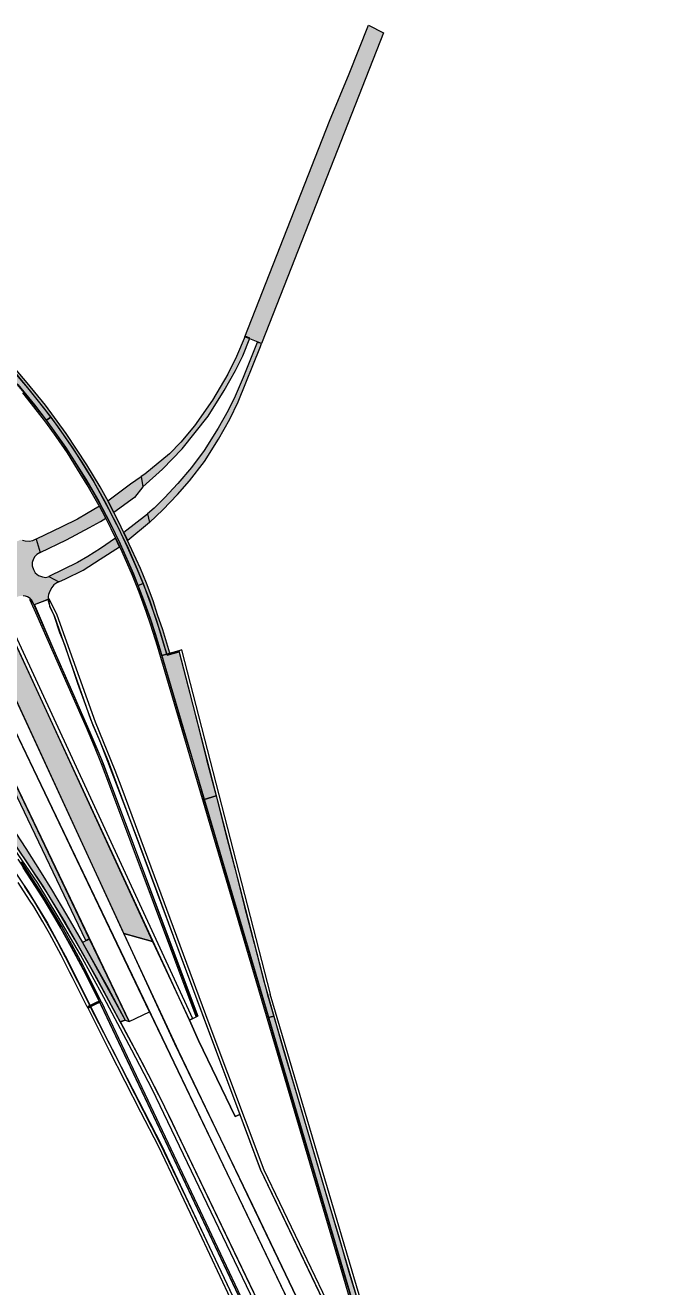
# Model space of a CAD drawing. Extents: x 2356431 to 2371438, y 6972864 to 6982525.
# Drawn here: x 2370140 to 2370215.7, y 6980206.1 to 6980355.9 of the extents above; entities that cross this region are included whole.
import ezdxf

# ---------------------------------------------------------------- set-up
doc = ezdxf.new("R2010")
doc.units = 0
doc.header["$LTSCALE"] = 5.6
for name, color, linetype, lineweight in [('10', 7, 'Continuous', 13), ('11', 7, 'Continuous', 13), ('12', 7, 'Continuous', 13), ('13', 7, 'Continuous', 13), ('9', 7, 'Continuous', 13)]:
    doc.layers.add(name, color=color, linetype=linetype, lineweight=lineweight)

msp = doc.modelspace()

# ---------------------------------------------------------------- hatches: boundary and pattern name
at = {"layer": '10'}
for points in [[(2370151.677, 6980248.04), (2370134.469, 6980285.321), (2370136.92, 6980286.456), (2370155.083, 6980247.096)], [(2370147.168, 6980247.199), (2370129.969, 6980283.148), (2370130.4, 6980283.359), (2370147.563, 6980247.393)]]:
    msp.add_hatch(color=256, dxfattribs=at).paths.add_polyline_path(points)
at = {"layer": '11'}
for points in [[(2370151.823, 6980237.729), (2370151.232, 6980237.531), (2370149.114, 6980241.493), (2370147.604, 6980244.23), (2370145.831, 6980247.363), (2370144.018, 6980250.496), (2370142.935, 6980252.268), (2370142.103, 6980253.641), (2370129.494, 6980272.402), (2370128.532, 6980273.898), (2370127.817, 6980275.145), (2370126.691, 6980277.411), (2370126.003, 6980278.704), (2370126.887, 6980279.164), (2370128.153, 6980276.672), (2370129.612, 6980274.025), (2370130.608, 6980272.356), (2370137.585, 6980261.876), (2370140.04, 6980258.141), (2370141.85, 6980255.254), (2370143.084, 6980253.247), (2370144.888, 6980250.254), (2370146.779, 6980246.981), (2370149.776, 6980241.64)], [(2370147.596, 6980247.374), (2370146.783, 6980246.981), (2370151.823, 6980237.729), (2370152.298, 6980237.578)]]:
    msp.add_hatch(color=256, dxfattribs=at).paths.add_polyline_path(points)
at = {"layer": '12'}
for points in [[(2370157.132, 6980281.325), (2370156.782, 6980282.51), (2370156.299, 6980284.118), (2370155.693, 6980285.893), (2370155.155, 6980287.528), (2370154.367, 6980289.624), (2370153.66, 6980291.381), (2370152.649, 6980293.604), (2370151.368, 6980296.276), (2370150.039, 6980298.928), (2370148.851, 6980301.065), (2370147.29, 6980303.69), (2370144.828, 6980307.401), (2370142.381, 6980310.797), (2370140.206, 6980313.449), (2370138.214, 6980315.782), (2370135.953, 6980318.16), (2370135.019, 6980319.139), (2370134.377, 6980319.763), (2370134.091, 6980319.537), (2370136.52, 6980317.036), (2370138.455, 6980314.996), (2370140.256, 6980312.833), (2370142.149, 6980310.482), (2370143.75, 6980308.339), (2370145.409, 6980305.903), (2370146.675, 6980304.008), (2370148.065, 6980301.735), (2370149.843, 6980298.483), (2370151.033, 6980296.173), (2370152.088, 6980293.974), (2370153.259, 6980291.248), (2370153.942, 6980289.654), (2370154.708, 6980287.663), (2370155.394, 6980285.606), (2370156.013, 6980283.69), (2370156.552, 6980281.942), (2370156.786, 6980281.222)], [(2370155.659, 6980282.179), (2370154.89, 6980284.665), (2370154.329, 6980286.289), (2370153.485, 6980288.56), (2370152.698, 6980290.54), (2370151.482, 6980293.361), (2370150.935, 6980294.539), (2370150.184, 6980296.098), (2370149.18, 6980298.062), (2370148.272, 6980299.653), (2370147.344, 6980301.323), (2370146.19, 6980303.192), (2370144.979, 6980305.102), (2370143.661, 6980307.044), (2370142.423, 6980308.752), (2370141.012, 6980310.576), (2370139.678, 6980312.264), (2370138.038, 6980314.154), (2370136.66, 6980315.727), (2370135.451, 6980316.988), (2370134.305, 6980318.184), (2370133.56, 6980318.926), (2370133.683, 6980319.057), (2370134.166, 6980318.582), (2370135.156, 6980317.575), (2370135.943, 6980316.75), (2370136.592, 6980316.072), (2370137.404, 6980315.191), (2370139.093, 6980313.246), (2370141.069, 6980310.827), (2370142.462, 6980308.987), (2370143.569, 6980307.471), (2370144.764, 6980305.776), (2370145.784, 6980304.175), (2370147.163, 6980301.981), (2370148.653, 6980299.403), (2370150.045, 6980296.765), (2370151.253, 6980294.308), (2370152.833, 6980290.752), (2370154.028, 6980287.673), (2370154.795, 6980285.485), (2370155.392, 6980283.682), (2370155.831, 6980282.232)], [(2370156.779, 6980281.221), (2370156.81, 6980281.093), (2370158.253, 6980281.479), (2370158.219, 6980281.613)], [(2370147.392, 6980239.206), (2370148.979, 6980239.956), (2370148.921, 6980240.077), (2370147.334, 6980239.327)]]:
    msp.add_hatch(color=256, dxfattribs=at).paths.add_polyline_path(points)
at = {"layer": '13'}
for points in [[(2370142.485, 6980308.999), (2370139.897, 6980312.256), (2370137.26, 6980315.354), (2370134.406, 6980318.344), (2370130.76, 6980321.824), (2370127.226, 6980324.756), (2370124.177, 6980327.087), (2370124.544, 6980327.616), (2370127.691, 6980325.221), (2370130.978, 6980322.482), (2370135.105, 6980318.55), (2370137.748, 6980315.766), (2370140.457, 6980312.614), (2370142.999, 6980309.356)], [(2370153.376, 6980289.374), (2370152.511, 6980291.48), (2370151.633, 6980293.451), (2370151.003, 6980294.854), (2370150.294, 6980296.284), (2370149.14, 6980298.505), (2370147.883, 6980300.757), (2370146.63, 6980302.857), (2370145.291, 6980304.961), (2370144.108, 6980306.722), (2370142.485, 6980308.999), (2370142.999, 6980309.356), (2370144.467, 6980307.314), (2370145.658, 6980305.578), (2370147.06, 6980303.395), (2370148.138, 6980301.61), (2370149.413, 6980299.322), (2370150.827, 6980296.606), (2370151.492, 6980295.266), (2370152.184, 6980293.781), (2370153.147, 6980291.587), (2370153.961, 6980289.616)], [(2370156.191, 6980281.054), (2370154.913, 6980285.147), (2370153.376, 6980289.374), (2370153.961, 6980289.616), (2370155.501, 6980285.335), (2370156.761, 6980281.25), (2370156.786, 6980281.222)], [(2370161.209, 6980263.956), (2370159.971, 6980268.21), (2370158.677, 6980272.559), (2370157.455, 6980276.726), (2370156.191, 6980281.054), (2370158.209, 6980281.611), (2370159.302, 6980277.327), (2370160.372, 6980273.128), (2370161.504, 6980268.719), (2370162.636, 6980264.375)], [(2370168.842, 6980238.068), (2370164.39, 6980253.182), (2370162.474, 6980259.667), (2370161.209, 6980263.956), (2370162.636, 6980264.375), (2370163.745, 6980260.011), (2370164.841, 6980255.795), (2370166.013, 6980251.219), (2370167.142, 6980246.856), (2370168.253, 6980242.53), (2370169.469, 6980238.219)], [(2370179.091, 6980203.375), (2370177.81, 6980207.699), (2370176.54, 6980212.005), (2370175.274, 6980216.297), (2370174.01, 6980220.587), (2370172.657, 6980225.116), (2370171.442, 6980229.261), (2370170.164, 6980233.581), (2370168.842, 6980238.068), (2370169.469, 6980238.219), (2370170.71, 6980233.9), (2370172.041, 6980229.434), (2370173.318, 6980225.112), (2370174.578, 6980220.821), (2370175.841, 6980216.493), (2370177.151, 6980212.187), (2370178.408, 6980207.873), (2370179.696, 6980203.573)]]:
    msp.add_hatch(color=256, dxfattribs=at).paths.add_polyline_path(points)
at = {"layer": '9'}
for points in [[(2370182.489, 6980354.99), (2370169.416, 6980321.632), (2370168.014, 6980318.108), (2370166.025, 6980318.903), (2370176.079, 6980344.526), (2370178.421, 6980350.123), (2370180.727, 6980355.899)], [(2370153.924, 6980301.071), (2370156.271, 6980303.171), (2370158.594, 6980305.579), (2370161.708, 6980309.491), (2370163.61, 6980312.54), (2370164.932, 6980314.908), (2370165.796, 6980316.653), (2370166.637, 6980318.743), (2370166.083, 6980318.968), (2370165.04, 6980316.573), (2370164.009, 6980314.466), (2370162.2, 6980311.38), (2370160.066, 6980308.341), (2370158.434, 6980306.387), (2370157.087, 6980305.016), (2370154.162, 6980302.605), (2370153.732, 6980302.298)], [(2370154.728, 6980296.839), (2370156.293, 6980298.348), (2370158.067, 6980300.189), (2370159.485, 6980301.803), (2370161.243, 6980304.104), (2370162.935, 6980306.761), (2370164.282, 6980309.111), (2370165.254, 6980311.172), (2370167.901, 6980317.751), (2370168.014, 6980318.108), (2370167.514, 6980318.228), (2370165.85, 6980314.06), (2370164.912, 6980311.833), (2370164.073, 6980310.139), (2370162.892, 6980308.033), (2370161.221, 6980305.387), (2370159.712, 6980303.372), (2370158.076, 6980301.459), (2370156.513, 6980299.773), (2370155.272, 6980298.543), (2370154.507, 6980297.892)], [(2370152.949, 6980299.825), (2370150.511, 6980298.028), (2370149.764, 6980299.429), (2370152.48, 6980301.425), (2370153.732, 6980302.298), (2370153.924, 6980301.071)], [(2370148.781, 6980298.787), (2370147.266, 6980297.868), (2370146.198, 6980297.244), (2370144.33, 6980296.318), (2370141.291, 6980294.864), (2370141.741, 6980293.285), (2370144.892, 6980294.79), (2370147.607, 6980296.241), (2370148.916, 6980296.953), (2370149.53, 6980297.379)], [(2370151.678, 6980295.709), (2370154.507, 6980297.892), (2370154.728, 6980296.839), (2370152.153, 6980294.711)], [(2370138.347, 6980287.684), (2370136.246, 6980291.853), (2370137.26, 6980292.338), (2370137.61, 6980292.572), (2370137.857, 6980292.888), (2370137.99, 6980293.294), (2370138.045, 6980293.632), (2370137.993, 6980293.933), (2370137.911, 6980294.069), (2370139.411, 6980294.804), (2370139.65, 6980294.764), (2370139.978, 6980294.664), (2370140.437, 6980294.63), (2370140.873, 6980294.704), (2370141.185, 6980294.856), (2370141.291, 6980294.864), (2370141.741, 6980293.285), (2370141.354, 6980293.055), (2370141.104, 6980292.803), (2370140.948, 6980292.53), (2370140.812, 6980292.1), (2370140.811, 6980291.707), (2370140.941, 6980291.277), (2370141.17, 6980290.869), (2370141.538, 6980290.545), (2370142.016, 6980290.391), (2370142.41, 6980290.324), (2370142.682, 6980290.393), (2370142.786, 6980290.443), (2370143.958, 6980289.79), (2370143.706, 6980289.665), (2370143.386, 6980289.441), (2370143.142, 6980289.124), (2370142.875, 6980288.68), (2370142.751, 6980288.311), (2370142.705, 6980288.039), (2370142.691, 6980287.758), (2370142.662, 6980287.711), (2370141.04, 6980287.086), (2370140.742, 6980287.605), (2370140.558, 6980287.838), (2370140.257, 6980288.027), (2370140.006, 6980288.113), (2370139.718, 6980288.137), (2370139.441, 6980288.133), (2370139.144, 6980288.064), (2370139.016, 6980288.012), (2370138.551, 6980287.771)], [(2370150.686, 6980294.97), (2370148.923, 6980293.766), (2370147.417, 6980292.823), (2370146.16, 6980292.108), (2370142.786, 6980290.443), (2370143.958, 6980289.79), (2370144.751, 6980290.173), (2370146.85, 6980291.205), (2370148.872, 6980292.479), (2370151.156, 6980293.976)]]:
    msp.add_hatch(color=256, dxfattribs=at).paths.add_polyline_path(points)

# ---------------------------------------------------------------- linework, layer by layer
at = {"layer": '10'}
for points in [[(2370159.458, 6980237.743), (2370136.913, 6980286.479), (2370137.309, 6980286.673), (2370159.84, 6980237.932)], [(2370160.281, 6980238.164), (2370150.036, 6980265.591), (2370149.037, 6980268.172), (2370148.207, 6980270.25), (2370147.25, 6980272.488), (2370145.532, 6980276.342), (2370143.327, 6980281.379), (2370141.227, 6980286.105), (2370140.539, 6980287.699), (2370140.741, 6980287.45), (2370140.81, 6980287.31), (2370140.874, 6980287.341), (2370142.751, 6980283.101), (2370147.648, 6980271.937), (2370148.585, 6980269.738), (2370149.217, 6980268.227), (2370150.234, 6980265.543), (2370160.446, 6980238.214)], [(2370202.52, 6980147.781), (2370177.53, 6980199.898), (2370167.916, 6980220.019), (2370165.248, 6980227.145), (2370161.034, 6980238.459), (2370150.815, 6980265.877), (2370149.862, 6980268.465), (2370148.639, 6980271.402), (2370147.78, 6980273.45), (2370143.492, 6980285.661), (2370142.913, 6980286.886), (2370142.792, 6980287.829), (2370143.721, 6980285.889), (2370148.261, 6980273.162), (2370150.628, 6980267.444), (2370151.427, 6980265.269), (2370161.79, 6980237.356), (2370168.305, 6980219.964), (2370175.734, 6980204.44), (2370202.807, 6980147.927)], [(2370214.987, 6980112.956), (2370132.81, 6980284.523), (2370134.438, 6980285.294), (2370139.366, 6980274.668), (2370157.698, 6980234.978), (2370166.956, 6980215.774), (2370215.658, 6980113.905)], [(2370151.677, 6980248.04), (2370134.469, 6980285.321), (2370136.92, 6980286.456), (2370155.083, 6980247.096)], [(2370154.734, 6980238.744), (2370132.809, 6980284.522), (2370130.375, 6980283.35), (2370152.298, 6980237.578)], [(2370147.168, 6980247.199), (2370129.969, 6980283.148), (2370130.4, 6980283.359), (2370147.563, 6980247.393)], [(2370199.936, 6980146.865), (2370191.153, 6980165.204), (2370158.199, 6980234.009), (2370151.677, 6980248.04), (2370155.083, 6980247.096), (2370159.481, 6980237.737), (2370160.552, 6980235.344), (2370164.883, 6980226.304), (2370165.452, 6980226.549), (2370167.917, 6980219.97), (2370202.514, 6980147.732)], [(2370184.195, 6980168.905), (2370182.476, 6980171.785), (2370181.514, 6980173.357), (2370178.74, 6980177.908), (2370175.973, 6980182.753), (2370174.778, 6980185.047), (2370173.954, 6980186.755), (2370170.18, 6980194.703), (2370148.82, 6980239.876), (2370148.979, 6980239.954), (2370173.839, 6980187.378), (2370175.085, 6980184.841), (2370176.148, 6980182.802), (2370177.685, 6980180.027), (2370179.212, 6980177.459), (2370182.294, 6980172.419), (2370184.36, 6980168.987)], [(2370185.011, 6980169.279), (2370176.762, 6980186.498), (2370170.445, 6980198.44), (2370158.385, 6980223.617), (2370157.188, 6980226.161), (2370155.833, 6980228.853), (2370154.578, 6980231.343), (2370153.27, 6980233.808), (2370151.285, 6980237.559), (2370151.838, 6980237.74), (2370152.298, 6980237.578), (2370154.734, 6980238.744), (2370166.309, 6980214.576), (2370187.445, 6980170.445)]]:
    msp.add_lwpolyline(points, close=True, dxfattribs=at)
for points in [[(2370137.01, 6980261.163), (2370140.499, 6980255.989), (2370142.554, 6980252.869), (2370144.753, 6980249.261), (2370148.376, 6980242.853), (2370152.233, 6980235.677), (2370153.813, 6980232.751), (2370156.049, 6980228.439), (2370170.43, 6980198.436)], [(2370169.95, 6980198.442), (2370155.026, 6980229.55), (2370152.629, 6980234.187), (2370149.303, 6980240.427), (2370146.535, 6980245.486), (2370143.899, 6980250.03), (2370141.477, 6980254), (2370137.252, 6980260.183)], [(2370165.583, 6980202.078), (2370160.657, 6980212.532), (2370158.13, 6980217.866), (2370155.81, 6980222.777), (2370153.711, 6980226.816), (2370149.985, 6980234.118), (2370147.428, 6980239.182), (2370147.671, 6980239.348), (2370150.284, 6980234.311), (2370152.988, 6980228.948), (2370155.963, 6980223.127), (2370159.021, 6980216.711), (2370169.101, 6980195.483)]]:
    msp.add_lwpolyline(points, dxfattribs=at)
at = {"layer": '11'}
for points in [[(2370160.552, 6980235.344), (2370159.481, 6980237.737), (2370160.435, 6980238.21), (2370157.738, 6980245.419), (2370152.417, 6980259.724), (2370148.999, 6980268.833), (2370145.779, 6980276.252), (2370143.425, 6980281.639), (2370141.06, 6980287.101), (2370142.662, 6980287.711), (2370142.875, 6980286.857), (2370143.38, 6980285.825), (2370144.049, 6980283.787), (2370144.648, 6980282.347), (2370146.188, 6980277.775), (2370147.995, 6980272.779), (2370148.823, 6980270.87), (2370153.117, 6980259.709), (2370155.605, 6980253.041), (2370158.379, 6980245.512), (2370165.452, 6980226.549), (2370164.883, 6980226.304)], [(2370151.823, 6980237.729), (2370151.232, 6980237.531), (2370149.114, 6980241.493), (2370147.604, 6980244.23), (2370145.831, 6980247.363), (2370144.018, 6980250.496), (2370142.935, 6980252.268), (2370142.103, 6980253.641), (2370129.494, 6980272.402), (2370128.532, 6980273.898), (2370127.817, 6980275.145), (2370126.691, 6980277.411), (2370126.003, 6980278.704), (2370126.887, 6980279.164), (2370128.153, 6980276.672), (2370129.612, 6980274.025), (2370130.608, 6980272.356), (2370137.585, 6980261.876), (2370140.04, 6980258.141), (2370141.85, 6980255.254), (2370143.084, 6980253.247), (2370144.888, 6980250.254), (2370146.779, 6980246.981), (2370149.776, 6980241.64)], [(2370147.596, 6980247.374), (2370146.783, 6980246.981), (2370151.823, 6980237.729), (2370152.298, 6980237.578)]]:
    msp.add_lwpolyline(points, close=True, dxfattribs=at)
at = {"layer": '12'}
for points in [[(2370138.455, 6980314.996), (2370140.256, 6980312.833), (2370142.149, 6980310.482), (2370143.75, 6980308.339), (2370145.409, 6980305.903), (2370146.675, 6980304.008), (2370148.065, 6980301.735), (2370149.843, 6980298.483), (2370151.033, 6980296.173), (2370152.088, 6980293.974), (2370153.259, 6980291.248), (2370153.942, 6980289.654), (2370154.708, 6980287.663), (2370155.394, 6980285.606), (2370156.013, 6980283.69), (2370156.552, 6980281.942), (2370156.786, 6980281.222), (2370157.132, 6980281.325), (2370156.782, 6980282.51), (2370156.299, 6980284.118), (2370155.693, 6980285.893), (2370155.155, 6980287.528), (2370154.367, 6980289.624), (2370153.66, 6980291.381), (2370152.649, 6980293.604), (2370151.368, 6980296.276), (2370150.039, 6980298.928), (2370148.851, 6980301.065), (2370147.29, 6980303.69), (2370144.828, 6980307.401), (2370142.381, 6980310.797), (2370140.206, 6980313.449), (2370138.214, 6980315.782)], [(2370139.093, 6980313.246), (2370141.069, 6980310.827), (2370142.462, 6980308.987), (2370143.569, 6980307.471), (2370144.764, 6980305.776), (2370145.784, 6980304.175), (2370147.163, 6980301.981), (2370148.653, 6980299.403), (2370150.045, 6980296.765), (2370151.253, 6980294.308), (2370152.833, 6980290.752), (2370154.028, 6980287.673), (2370154.795, 6980285.485), (2370155.392, 6980283.682), (2370155.831, 6980282.232), (2370155.659, 6980282.179), (2370154.89, 6980284.665), (2370154.329, 6980286.289), (2370153.485, 6980288.56), (2370152.698, 6980290.54), (2370151.482, 6980293.361), (2370150.935, 6980294.539), (2370150.184, 6980296.098), (2370149.18, 6980298.062), (2370148.272, 6980299.653), (2370147.344, 6980301.323), (2370146.19, 6980303.192), (2370144.979, 6980305.102), (2370143.661, 6980307.044), (2370142.423, 6980308.752), (2370141.012, 6980310.576), (2370139.678, 6980312.264)], [(2370139.101, 6980256.846), (2370140.163, 6980255.262), (2370142.083, 6980252.251), (2370144.088, 6980248.881), (2370145.399, 6980246.57), (2370146.802, 6980243.927), (2370147.196, 6980243.16), (2370148.27, 6980241.01), (2370148.648, 6980240.235), (2370148.759, 6980240.002), (2370148.921, 6980240.077), (2370148.242, 6980241.469), (2370147.305, 6980243.352), (2370146.842, 6980244.235), (2370145.512, 6980246.714), (2370144.302, 6980248.868), (2370143.097, 6980250.913), (2370141.973, 6980252.754), (2370140.63, 6980254.855), (2370139.512, 6980256.556)], [(2370139.86, 6980253.652), (2370140.956, 6980251.956), (2370142.516, 6980249.349), (2370143.773, 6980247.1), (2370144.72, 6980245.273), (2370147.651, 6980239.478), (2370147.334, 6980239.327), (2370146.526, 6980240.918), (2370145.573, 6980242.828), (2370145.263, 6980243.406), (2370144.225, 6980245.478), (2370142.847, 6980248.03), (2370142.062, 6980249.434), (2370140.98, 6980251.227), (2370140.5, 6980251.996), (2370139.14, 6980254.109)]]:
    msp.add_lwpolyline(points, dxfattribs=at)
for points in [[(2370181.806, 6980195.009), (2370180.898, 6980197.46), (2370180.284, 6980199.181), (2370179.626, 6980201.144), (2370178.926, 6980203.341), (2370178.658, 6980204.21), (2370178.481, 6980204.815), (2370177.604, 6980207.79), (2370155.659, 6980282.179), (2370155.831, 6980282.232), (2370178.655, 6980204.866), (2370179.274, 6980202.868), (2370179.931, 6980200.776), (2370180.943, 6980197.875), (2370181.326, 6980196.713), (2370181.98, 6980195.057)], [(2370156.779, 6980281.221), (2370156.81, 6980281.093), (2370158.253, 6980281.479), (2370158.219, 6980281.613)], [(2370182.906, 6980195.409), (2370182.137, 6980197.445), (2370180.909, 6980201.032), (2370179.604, 6980205.145), (2370169.071, 6980240.851), (2370169.073, 6980240.845), (2370158.557, 6980281.708), (2370158.217, 6980281.61), (2370168.724, 6980240.755), (2370175.57, 6980217.448), (2370179.259, 6980205.044), (2370179.812, 6980203.152), (2370180.853, 6980199.999), (2370181.552, 6980198.004), (2370181.943, 6980196.943), (2370182.297, 6980195.998), (2370182.52, 6980195.408), (2370182.567, 6980195.282)], [(2370147.392, 6980239.206), (2370148.979, 6980239.956), (2370148.921, 6980240.077), (2370147.334, 6980239.327)]]:
    msp.add_lwpolyline(points, close=True, dxfattribs=at)
at = {"layer": '13'}
for points in [[(2370142.485, 6980308.999), (2370139.897, 6980312.256), (2370137.26, 6980315.354), (2370134.406, 6980318.344), (2370130.76, 6980321.824), (2370127.226, 6980324.756), (2370124.177, 6980327.087), (2370124.544, 6980327.616), (2370127.691, 6980325.221), (2370130.978, 6980322.482), (2370135.105, 6980318.55), (2370137.748, 6980315.766), (2370140.457, 6980312.614), (2370142.999, 6980309.356)], [(2370153.376, 6980289.374), (2370152.511, 6980291.48), (2370151.633, 6980293.451), (2370151.003, 6980294.854), (2370150.294, 6980296.284), (2370149.14, 6980298.505), (2370147.883, 6980300.757), (2370146.63, 6980302.857), (2370145.291, 6980304.961), (2370144.108, 6980306.722), (2370142.485, 6980308.999), (2370142.999, 6980309.356), (2370144.467, 6980307.314), (2370145.658, 6980305.578), (2370147.06, 6980303.395), (2370148.138, 6980301.61), (2370149.413, 6980299.322), (2370150.827, 6980296.606), (2370151.492, 6980295.266), (2370152.184, 6980293.781), (2370153.147, 6980291.587), (2370153.961, 6980289.616)], [(2370156.191, 6980281.054), (2370154.913, 6980285.147), (2370153.376, 6980289.374), (2370153.961, 6980289.616), (2370155.501, 6980285.335), (2370156.761, 6980281.25), (2370156.786, 6980281.222)], [(2370161.209, 6980263.956), (2370159.971, 6980268.21), (2370158.677, 6980272.559), (2370157.455, 6980276.726), (2370156.191, 6980281.054), (2370158.209, 6980281.611), (2370159.302, 6980277.327), (2370160.372, 6980273.128), (2370161.504, 6980268.719), (2370162.636, 6980264.375)], [(2370168.842, 6980238.068), (2370164.39, 6980253.182), (2370162.474, 6980259.667), (2370161.209, 6980263.956), (2370162.636, 6980264.375), (2370163.745, 6980260.011), (2370164.841, 6980255.795), (2370166.013, 6980251.219), (2370167.142, 6980246.856), (2370168.253, 6980242.53), (2370169.469, 6980238.219)], [(2370179.091, 6980203.375), (2370177.81, 6980207.699), (2370176.54, 6980212.005), (2370175.274, 6980216.297), (2370174.01, 6980220.587), (2370172.657, 6980225.116), (2370171.442, 6980229.261), (2370170.164, 6980233.581), (2370168.842, 6980238.068), (2370169.469, 6980238.219), (2370170.71, 6980233.9), (2370172.041, 6980229.434), (2370173.318, 6980225.112), (2370174.578, 6980220.821), (2370175.841, 6980216.493), (2370177.151, 6980212.187), (2370178.408, 6980207.873), (2370179.696, 6980203.573)]]:
    msp.add_lwpolyline(points, close=True, dxfattribs=at)
for points in [[(2370138.329, 6980255.938), (2370140.304, 6980253.036), (2370142.635, 6980249.258), (2370144.987, 6980244.87), (2370146.895, 6980241.02), (2370149.973, 6980234.909), (2370156.147, 6980222.903), (2370162.161, 6980210.097), (2370173.106, 6980187.038)], [(2370173.675, 6980187.306), (2370148.974, 6980239.546), (2370148.974, 6980239.546), (2370148.095, 6980241.367), (2370147.214, 6980243.136), (2370146.634, 6980244.246), (2370145.483, 6980246.379), (2370144.202, 6980248.665), (2370143.473, 6980249.895), (2370142.254, 6980251.948), (2370141.204, 6980253.622), (2370139.726, 6980255.885)]]:
    msp.add_lwpolyline(points, dxfattribs=at)
at = {"layer": '9'}
for points in [[(2370182.489, 6980354.99), (2370169.416, 6980321.632), (2370168.014, 6980318.108), (2370166.025, 6980318.903), (2370176.079, 6980344.526), (2370178.421, 6980350.123), (2370180.727, 6980355.899)], [(2370153.924, 6980301.071), (2370156.271, 6980303.171), (2370158.594, 6980305.579), (2370161.708, 6980309.491), (2370163.61, 6980312.54), (2370164.932, 6980314.908), (2370165.796, 6980316.653), (2370166.637, 6980318.743), (2370166.083, 6980318.968), (2370165.04, 6980316.573), (2370164.009, 6980314.466), (2370162.2, 6980311.38), (2370160.066, 6980308.341), (2370158.434, 6980306.387), (2370157.087, 6980305.016), (2370154.162, 6980302.605), (2370153.732, 6980302.298)], [(2370154.728, 6980296.839), (2370156.293, 6980298.348), (2370158.067, 6980300.189), (2370159.485, 6980301.803), (2370161.243, 6980304.104), (2370162.935, 6980306.761), (2370164.282, 6980309.111), (2370165.254, 6980311.172), (2370167.901, 6980317.751), (2370168.014, 6980318.108), (2370167.514, 6980318.228), (2370165.85, 6980314.06), (2370164.912, 6980311.833), (2370164.073, 6980310.139), (2370162.892, 6980308.033), (2370161.221, 6980305.387), (2370159.712, 6980303.372), (2370158.076, 6980301.459), (2370156.513, 6980299.773), (2370155.272, 6980298.543), (2370154.507, 6980297.892)], [(2370152.949, 6980299.825), (2370150.511, 6980298.028), (2370149.764, 6980299.429), (2370152.48, 6980301.425), (2370153.732, 6980302.298), (2370153.924, 6980301.071)], [(2370148.781, 6980298.787), (2370147.266, 6980297.868), (2370146.198, 6980297.244), (2370144.33, 6980296.318), (2370141.291, 6980294.864), (2370141.741, 6980293.285), (2370144.892, 6980294.79), (2370147.607, 6980296.241), (2370148.916, 6980296.953), (2370149.53, 6980297.379)], [(2370151.678, 6980295.709), (2370154.507, 6980297.892), (2370154.728, 6980296.839), (2370152.153, 6980294.711)], [(2370150.686, 6980294.97), (2370148.923, 6980293.766), (2370147.417, 6980292.823), (2370146.16, 6980292.108), (2370142.786, 6980290.443), (2370143.958, 6980289.79), (2370144.751, 6980290.173), (2370146.85, 6980291.205), (2370148.872, 6980292.479), (2370151.156, 6980293.976)]]:
    msp.add_lwpolyline(points, close=True, dxfattribs=at)
msp.add_lwpolyline([(2370139.65, 6980294.764), (2370139.978, 6980294.664), (2370140.437, 6980294.63), (2370140.873, 6980294.704), (2370141.185, 6980294.856), (2370141.291, 6980294.864), (2370141.741, 6980293.285), (2370141.354, 6980293.055), (2370141.104, 6980292.803), (2370140.948, 6980292.53), (2370140.812, 6980292.1), (2370140.811, 6980291.707), (2370140.941, 6980291.277), (2370141.17, 6980290.869), (2370141.538, 6980290.545), (2370142.016, 6980290.391), (2370142.41, 6980290.324), (2370142.682, 6980290.393), (2370142.786, 6980290.443), (2370143.958, 6980289.79), (2370143.706, 6980289.665), (2370143.386, 6980289.441), (2370143.142, 6980289.124), (2370142.875, 6980288.68), (2370142.751, 6980288.311), (2370142.705, 6980288.039), (2370142.691, 6980287.758), (2370142.662, 6980287.711), (2370141.04, 6980287.086), (2370140.742, 6980287.605), (2370140.558, 6980287.838), (2370140.257, 6980288.027), (2370140.006, 6980288.113), (2370139.718, 6980288.137)], dxfattribs=at)

doc.saveas('drawing.dxf')
